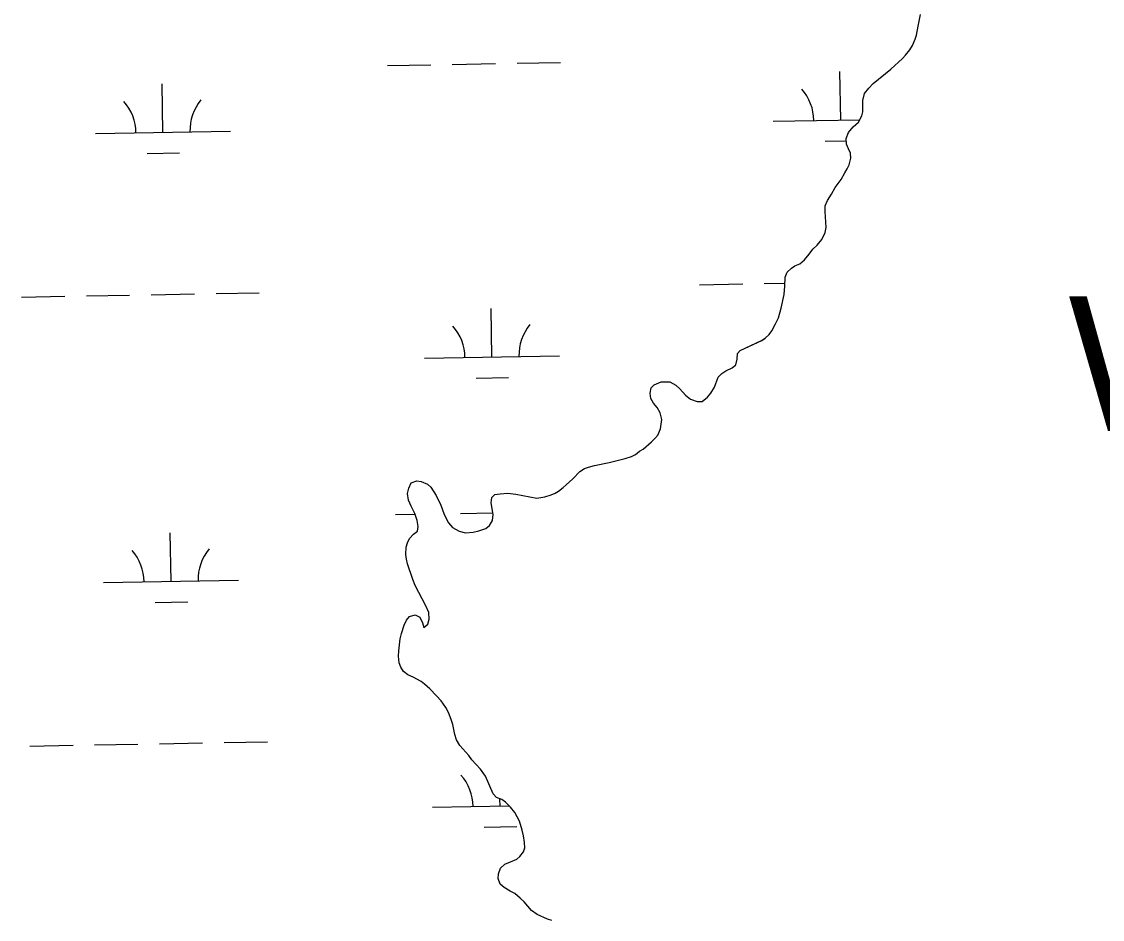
# Model space of a CAD drawing. Extents: x 3957609 to 3995875, y 234277 to 260273.
# Drawn here: x 3979198 to 3979998, y 246445 to 247110 of the extents above; entities that cross this region are included whole.
import ezdxf

# ---------------------------------------------------------------- set-up
doc = ezdxf.new("R2010")
doc.units = 0
for name, color, linetype in [('V-RIVR-IDEN', 7, 'Continuous'), ('V-TOPO-SHOR', 7, 'Continuous'), ('V-WETL-SWMP', 7, 'Continuous')]:
    doc.layers.add(name, color=color, linetype=linetype)

msp = doc.modelspace()

# ---------------------------------------------------------------- linework, layer by layer
at = {"layer": 'V-TOPO-SHOR'}
for points in [[(3979811.172, 247012.482), (3979809.593, 247015.777), (3979808.227, 247019.183), (3979808.032, 247023.217), (3979809.642, 247027.67), (3979813.269, 247031.903), (3979817.001, 247035.391), (3979819.673, 247040.052), (3979820.216, 247043.128), (3979820.357, 247051.517), (3979821.441, 247056.608), (3979824.748, 247060.737), (3979828.054, 247064.12), (3979841.157, 247074.79), (3979849.789, 247082.611), (3979851.921, 247084.94), (3979855.018, 247089.069), (3979857.047, 247092.139), (3979859.085, 247096.909), (3979860.158, 247099.876), (3979861.248, 247106.454), (3979863.087, 247115.154)], [(3979504.566, 246758.798), (3979507.935, 246751.671), (3979510.245, 246745.504), (3979511.822, 246741.888), (3979513.508, 246738.588), (3979516.467, 246735.287), (3979521.552, 246732.397), (3979526.113, 246731.318), (3979531.954, 246731.613), (3979535.992, 246732.657), (3979541.096, 246734.55), (3979543.867, 246736.768), (3979546.216, 246740.262), (3979546.661, 246744.825), (3979545.208, 246753.537), (3979545.542, 246757.358), (3979547.887, 246759.578), (3979551.713, 246760.201), (3979557.447, 246760.496), (3979563.497, 246759.834), (3979578.986, 246756.904), (3979584.938, 246757.835), (3979589.615, 246759.304), (3979592.487, 246760.565), (3979595.04, 246762.147), (3979598.557, 246764.786), (3979600.793, 246766.795), (3979605.59, 246771.342), (3979610.708, 246776.63), (3979614.222, 246778.846), (3979617.304, 246779.894), (3979621.662, 246781.043), (3979632.5, 246783.231), (3979644.405, 246786.366), (3979649.083, 246787.835), (3979651.956, 246789.203), (3979655.045, 246791.632), (3979657.599, 246793.215), (3979663.78, 246798.603), (3979666.231, 246801.036), (3979668.578, 246803.469), (3979670.507, 246808.345), (3979671.49, 246815.136), (3979670.343, 246820.238), (3979668.025, 246824.07), (3979665.277, 246827.371), (3979663.485, 246830.671), (3979662.758, 246834.603), (3979663.73, 246838.527), (3979665.862, 246840.96), (3979671.074, 246843.17), (3979677.339, 246843.036), (3979681.788, 246840.683), (3979684.751, 246837.91), (3979689.085, 246833.116), (3979692.683, 246830.128), (3979697.559, 246828.514), (3979701.276, 246828.606), (3979705.43, 246831.774), (3979707.883, 246834.631), (3979710.449, 246839.186), (3979713.134, 246846.502), (3979715.905, 246849.357), (3979718.994, 246851.255), (3979723.569, 246853.467), (3979726.338, 246855.685), (3979727.204, 246859.822), (3979727.433, 246863.963), (3979729.565, 246866.289), (3979745.417, 246873.656), (3979747.973, 246875.452), (3979750.85, 246878.201), (3979752.878, 246880.847), (3979755.765, 246885.932), (3979757.801, 246890.489), (3979759.954, 246897.7), (3979762.014, 246907.884), (3979762.462, 246913.83), (3979762.702, 246920.729), (3979764.31, 246924.334), (3979767.4, 246927.4), (3979769.956, 246928.981), (3979773.677, 246930.453), (3979777.194, 246933.517), (3979780.501, 246937.539), (3979783.385, 246941.349), (3979786.582, 246944.31), (3979789.996, 246948.541), (3979792.353, 246953.735), (3979793.113, 246957.45), (3979792.416, 246969.236), (3979792.539, 246973.377), (3979794.149, 246977.406), (3979797.141, 246982.171), (3979799.92, 246987.044), (3979804.192, 246993.079), (3979807.078, 246997.845), (3979808.79, 247000.81), (3979810.076, 247003.78), (3979811.371, 247008.656), (3979811.172, 247012.482)], [(3979590.135, 246444.063), (3979586.848, 246445.139), (3979579.218, 246448.461), (3979574.982, 246451.451), (3979569.488, 246457.844), (3979566.739, 246460.615), (3979562.612, 246464.029), (3979559.114, 246465.848), (3979554.773, 246468.414), (3979551.916, 246471.081), (3979550.445, 246475.121), (3979550.673, 246478.732), (3979552.176, 246482.758), (3979555.162, 246485.72), (3979559.415, 246487.614), (3979564.095, 246489.4), (3979566.334, 246491.407), (3979569.002, 246495.007), (3979569.971, 246497.975), (3979569.881, 246501.905), (3979569.158, 246506.898), (3979568.218, 246510.937), (3979566.121, 246517.527), (3979562.643, 246524.126), (3979559.579, 246527.96), (3979555.879, 246531.691), (3979553.02, 246533.614), (3979549.098, 246535.118), (3979546.667, 246537.782), (3979540.988, 246551.076), (3979537.186, 246556.187), (3979530.948, 246563.009), (3979528.521, 246566.311), (3979521.968, 246573.663), (3979519.436, 246577.921), (3979518.179, 246581.748), (3979516.723, 246589.187), (3979515.674, 246592.908), (3979513.68, 246598.225), (3979511.679, 246601.948), (3979508.086, 246606.847), (3979504.812, 246610.576), (3979499.841, 246615.692), (3979495.927, 246619.106), (3979493.281, 246621.136), (3979487.348, 246624.238), (3979483.533, 246625.952), (3979480.25, 246628.408), (3979478.354, 246631.707), (3979477.092, 246634.896), (3979476.476, 246639.785), (3979476.705, 246643.817), (3979477.801, 246652.626), (3979478.667, 246656.552), (3979480.709, 246662.806), (3979482.529, 246666.622), (3979484.77, 246669.161), (3979488.811, 246670.419), (3979492.413, 246668.704), (3979494.308, 246664.451), (3979495.354, 246661.047), (3979498.338, 246663.691), (3979499.309, 246667.298), (3979499.01, 246672.182), (3979496.8, 246677.075), (3979489.005, 246692.289), (3979487.113, 246696.758), (3979483.125, 246708.348), (3979482.394, 246711.641), (3979481.878, 246715.253), (3979482.325, 246720.56), (3979483.189, 246723.849), (3979484.792, 246726.921), (3979487.568, 246730.202), (3979490.656, 246732.418), (3979491.201, 246735.92), (3979490.367, 246740.276), (3979488.585, 246745.593), (3979485.954, 246751.018), (3979484.059, 246755.38), (3979483.123, 246760.479), (3979484.203, 246764.403), (3979486.023, 246768.219), (3979490.171, 246769.687), (3979493.353, 246769.145), (3979497.912, 246767.322), (3979500.449, 246764.975), (3979504.566, 246758.798)]]:
    msp.add_lwpolyline(points, dxfattribs=at)
at = {"layer": 'V-WETL-SWMP'}
for p, q in [((3979468.39, 247077.331), (3979500.385, 247077.913)), ((3979516.382, 247078.204), (3979548.377, 247078.786)), ((3979564.374, 247079.076), (3979596.369, 247079.658)), ((3979804.023, 247036.996), (3979803.369, 247072.99)), ((3979302.198, 247027.872), (3979301.544, 247063.866)), ((3979754.031, 247036.087), (3979818.067, 247037.252)), ((3979252.206, 247026.963), (3979352.19, 247028.781)), ((3979792.306, 247021.35), (3979808.109, 247021.637)), ((3979290.481, 247012.225), (3979314.477, 247012.661)), ((3979699.38, 246915.003), (3979731.374, 246915.584)), ((3979747.372, 246915.875), (3979762.543, 246916.151)), ((3979197.555, 246905.878), (3979229.549, 246906.46)), ((3979245.547, 246906.751), (3979277.541, 246907.332)), ((3979293.539, 246907.623), (3979325.533, 246908.205)), ((3979341.531, 246908.496), (3979373.526, 246909.078)), ((3979545.736, 246861.459), (3979545.081, 246897.453)), ((3979495.744, 246860.55), (3979595.727, 246862.368)), ((3979534.018, 246845.812), (3979558.014, 246846.248)), ((3979474.438, 246744.711), (3979488.793, 246744.972)), ((3979522.43, 246745.584), (3979546.461, 246746.021)), ((3979308.246, 246695.252), (3979307.592, 246731.246)), ((3979258.254, 246694.343), (3979358.238, 246696.161)), ((3979296.529, 246679.605), (3979320.525, 246680.041)), ((3979203.603, 246573.258), (3979235.597, 246573.84)), ((3979251.595, 246574.131), (3979283.589, 246574.712)), ((3979299.587, 246575.003), (3979331.581, 246575.585)), ((3979347.579, 246575.876), (3979379.574, 246576.458)), ((3979551.784, 246528.839), (3979551.688, 246534.125)), ((3979501.792, 246527.93), (3979558.586, 246528.962)), ((3979540.066, 246513.192), (3979564.062, 246513.628))]:
    msp.add_line(p, q, dxfattribs=at)
for points in [[(3979820.217, 247043.129), (3979820.357, 247051.516), (3979821.44, 247056.608), (3979824.748, 247060.736), (3979828.053, 247064.12), (3979841.157, 247074.79), (3979849.789, 247082.612), (3979851.922, 247084.939), (3979855.018, 247089.068), (3979857.047, 247092.138), (3979859.084, 247096.908), (3979860.158, 247099.877), (3979861.247, 247106.455), (3979863.087, 247115.154)], [(3979531.954, 246731.613), (3979535.993, 246732.658), (3979541.097, 246734.549), (3979543.867, 246736.767), (3979546.217, 246740.261), (3979546.66, 246744.825), (3979545.209, 246753.537), (3979545.543, 246757.358), (3979547.888, 246759.579), (3979551.713, 246760.2), (3979557.448, 246760.495), (3979563.497, 246759.834), (3979578.987, 246756.904), (3979584.937, 246757.835), (3979589.615, 246759.303), (3979592.486, 246760.565), (3979595.041, 246762.147), (3979598.556, 246764.787), (3979600.794, 246766.796), (3979605.59, 246771.342), (3979610.708, 246776.63), (3979614.221, 246778.845), (3979617.304, 246779.894), (3979621.662, 246781.044), (3979632.501, 246783.23), (3979644.406, 246786.367), (3979649.083, 246787.834), (3979651.956, 246789.203), (3979655.045, 246791.632), (3979657.599, 246793.215), (3979663.779, 246798.604), (3979666.231, 246801.036), (3979668.577, 246803.469), (3979670.508, 246808.345), (3979671.491, 246815.137), (3979670.344, 246820.238), (3979668.024, 246824.069), (3979665.277, 246827.372), (3979663.485, 246830.671), (3979662.758, 246834.602), (3979663.73, 246838.527), (3979665.863, 246840.96), (3979671.075, 246843.169), (3979677.339, 246843.037), (3979681.788, 246840.683), (3979684.75, 246837.91), (3979689.084, 246833.115), (3979692.682, 246830.127), (3979697.559, 246828.515), (3979701.276, 246828.606), (3979705.429, 246831.774), (3979707.883, 246834.631), (3979710.45, 246839.186), (3979713.134, 246846.501), (3979715.906, 246849.357), (3979718.993, 246851.255), (3979723.568, 246853.467), (3979726.337, 246855.685), (3979727.204, 246859.822), (3979727.433, 246863.962), (3979729.566, 246866.289), (3979745.416, 246873.657), (3979747.972, 246875.452), (3979750.85, 246878.201), (3979752.878, 246880.847), (3979755.765, 246885.932), (3979757.801, 246890.489), (3979759.954, 246897.7), (3979762.013, 246907.885), (3979762.462, 246913.829), (3979762.702, 246920.729), (3979764.309, 246924.333), (3979767.401, 246927.399), (3979769.956, 246928.981), (3979773.678, 246930.453), (3979777.194, 246933.518), (3979780.502, 246937.539), (3979783.384, 246941.349), (3979786.582, 246944.309), (3979789.996, 246948.542), (3979792.353, 246953.735), (3979793.112, 246957.449), (3979792.417, 246969.237), (3979792.54, 246973.377), (3979794.149, 246977.405), (3979797.141, 246982.171), (3979799.921, 246987.044), (3979804.193, 246993.079), (3979807.079, 246997.845), (3979808.79, 247000.811), (3979810.076, 247003.779), (3979811.37, 247008.657), (3979811.173, 247012.481), (3979809.594, 247015.778), (3979808.228, 247019.182), (3979808.032, 247023.217), (3979809.643, 247027.67), (3979813.27, 247031.902), (3979817, 247035.391), (3979819.674, 247040.052), (3979820.217, 247043.129)], [(3979590.136, 246444.063), (3979586.849, 246445.138), (3979579.218, 246448.461), (3979574.983, 246451.451), (3979569.488, 246457.844), (3979566.739, 246460.615), (3979562.612, 246464.03), (3979559.115, 246465.849), (3979554.772, 246468.415), (3979551.916, 246471.081), (3979550.446, 246475.122), (3979550.673, 246478.731), (3979552.176, 246482.759), (3979555.161, 246485.72), (3979559.416, 246487.614), (3979564.095, 246489.4), (3979566.333, 246491.408), (3979569.002, 246495.007), (3979569.97, 246497.976), (3979569.88, 246501.905), (3979569.157, 246506.898), (3979568.218, 246510.937), (3979566.121, 246517.528), (3979562.644, 246524.126), (3979559.58, 246527.96), (3979555.879, 246531.692), (3979553.02, 246533.614), (3979549.098, 246535.117), (3979546.667, 246537.781), (3979540.987, 246551.076), (3979537.186, 246556.188), (3979530.949, 246563.009), (3979528.521, 246566.31), (3979521.968, 246573.663), (3979519.437, 246577.921), (3979518.178, 246581.748), (3979516.722, 246589.186), (3979515.675, 246592.907), (3979513.68, 246598.224), (3979511.678, 246601.948), (3979508.087, 246606.847), (3979504.811, 246610.576), (3979499.842, 246615.693), (3979495.927, 246619.106), (3979493.281, 246621.135), (3979487.348, 246624.238), (3979483.532, 246625.952), (3979480.251, 246628.408), (3979478.353, 246631.707), (3979477.092, 246634.897), (3979476.475, 246639.784), (3979476.704, 246643.818), (3979477.801, 246652.626), (3979478.667, 246656.551), (3979480.709, 246662.807), (3979482.53, 246666.622), (3979484.77, 246669.161), (3979488.81, 246670.419), (3979492.413, 246668.705), (3979494.307, 246664.45), (3979495.355, 246661.048), (3979498.338, 246663.691), (3979499.309, 246667.297), (3979499.01, 246672.182), (3979496.8, 246677.075), (3979489.005, 246692.29), (3979487.112, 246696.757), (3979483.125, 246708.347), (3979482.395, 246711.641), (3979481.879, 246715.253), (3979482.325, 246720.56), (3979483.188, 246723.848), (3979484.793, 246726.921), (3979487.567, 246730.201), (3979490.655, 246732.418), (3979491.2, 246735.92), (3979490.368, 246740.276), (3979488.585, 246745.592), (3979485.953, 246751.018), (3979484.059, 246755.379), (3979483.124, 246760.479), (3979484.202, 246764.403), (3979486.023, 246768.218), (3979490.17, 246769.688), (3979493.353, 246769.144), (3979497.911, 246767.321), (3979500.449, 246764.974), (3979504.565, 246758.799), (3979507.934, 246751.672), (3979510.245, 246745.504), (3979511.823, 246741.888), (3979513.508, 246738.589), (3979516.467, 246735.286), (3979521.552, 246732.398), (3979526.113, 246731.318), (3979531.954, 246731.613)]]:
    msp.add_lwpolyline(points, dxfattribs=at)
for centre, start, end in [((3979748.781, 247036.467), 0.269879, 41.813537), ((3979246.956, 247027.342), 0.269879, 41.813537), ((3979357.423, 247029.351), 140.269876, 181.813534), ((3979490.493, 246860.929), 0.269879, 41.813537), ((3979600.961, 246862.938), 140.269876, 181.813534), ((3979253.004, 246694.722), 0.269879, 41.813537), ((3979363.471, 246696.731), 140.269876, 181.813534), ((3979496.541, 246528.309), 0.269879, 41.813537)]:
    msp.add_arc(centre, 35.246, start, end, dxfattribs=at)

# ---------------------------------------------------------------- texts
at = {"layer": 'V-RIVR-IDEN'}
msp.add_text('Water', height=99.9998, rotation=0.902342, dxfattribs=at).set_placement((3979974.056, 246806.316))

doc.saveas('drawing.dxf')
